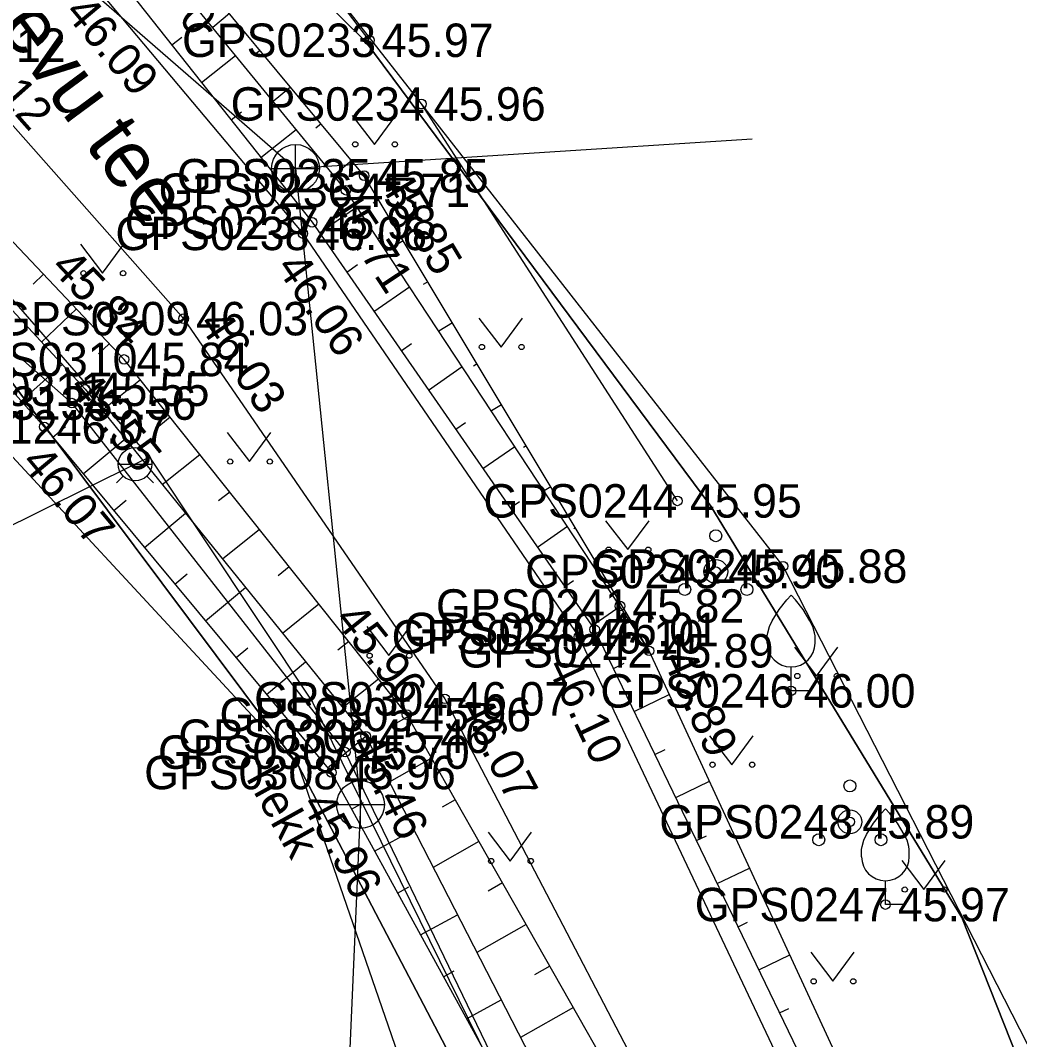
# Model space of a CAD drawing. Extents: x 551623 to 559850, y 6561220 to 6567135.
# Drawn here: x 557148.18 to 557169.09, y 6565410.11 to 6565431.43 of the extents above; entities that cross this region are included whole.
import ezdxf

# ---------------------------------------------------------------- set-up
doc = ezdxf.new("R2010")
doc.units = 0
for name, color, linetype in [('HALJASTUS', 7, 'Continuous'), ('KKAEV', 7, 'Continuous'), ('KORGUS-EH2000', 7, 'Continuous'), ('KTRASS', 7, 'Continuous'), ('MOOTKORG-EH2000', 7, 'Continuous'), ('MOOTMPUNKT', 7, 'Continuous'), ('MOOTNR', 7, 'Continuous'), ('MOOTPIIR', 7, 'Continuous'), ('PIIR', 7, 'Continuous'), ('PUU', 7, 'Continuous'), ('RELJEEF', 7, 'Continuous'), ('TEE', 7, 'Continuous'), ('VKAEV', 7, 'Continuous'), ('VTRASS', 7, 'Continuous')]:
    doc.layers.add(name, color=color, linetype=linetype)

msp = doc.modelspace()

# ---------------------------------------------------------------- linework, layer by layer
at = {"layer": 'HALJASTUS'}
for p, q in [((557155.48, 6565431.012), (557153.355, 6565433.79)), ((557161.928, 6565421.377), (557156.569, 6565429.679)), ((557155.124, 6565429.441), (557155.587, 6565428.835)), ((557155.587, 6565428.835), (557156.032, 6565429.441)), ((557149.436, 6565426.745), (557149.899, 6565426.139)), ((557149.899, 6565426.139), (557150.345, 6565426.745)), ((557157.775, 6565425.202), (557158.238, 6565424.596)), ((557158.238, 6565424.596), (557158.684, 6565425.202)), ((557152.507, 6565422.807), (557152.97, 6565422.2)), ((557152.97, 6565422.2), (557153.416, 6565422.807)), ((557160.426, 6565420.963), (557160.89, 6565420.357)), ((557160.89, 6565420.357), (557161.335, 6565420.963)), ((557155.425, 6565418.747), (557155.888, 6565418.14)), ((557155.888, 6565418.14), (557156.334, 6565418.747)), ((557164.375, 6565418.32), (557164.838, 6565417.714)), ((557164.838, 6565417.714), (557165.284, 6565418.32)), ((557162.601, 6565416.465), (557163.064, 6565415.858)), ((557163.064, 6565415.858), (557163.51, 6565416.465)), ((557157.967, 6565414.45), (557158.43, 6565413.844)), ((557158.43, 6565413.844), (557158.876, 6565414.45)), ((557166.623, 6565413.855), (557167.086, 6565413.248)), ((557167.086, 6565413.248), (557167.532, 6565413.855)), ((557164.717, 6565411.935), (557165.18, 6565411.328)), ((557165.18, 6565411.328), (557165.626, 6565411.935))]:
    msp.add_line(p, q, dxfattribs=at)
msp.add_lwpolyline([(557143.184, 6565427.481), (557143.953, 6565428.095), (557149.258, 6565423.423), (557154.977, 6565416.123), (557158.802, 6565408.194), (557156.675, 6565407.134)], dxfattribs=at)
for centre in [(557155.186, 6565428.835), (557156.015, 6565428.835), (557149.498, 6565426.139), (557150.327, 6565426.139), (557157.837, 6565424.596), (557158.666, 6565424.596), (557152.569, 6565422.2), (557153.398, 6565422.2), (557160.489, 6565420.357), (557161.318, 6565420.357), (557155.487, 6565418.14), (557156.316, 6565418.14), (557164.437, 6565417.714), (557165.266, 6565417.714), (557162.663, 6565415.858), (557163.492, 6565415.858), (557158.029, 6565413.844), (557158.858, 6565413.844), (557166.685, 6565413.248), (557167.514, 6565413.248), (557164.779, 6565411.328), (557165.608, 6565411.328)]:
    msp.add_circle(centre, 0.055, dxfattribs=at)
at = {"layer": 'KKAEV'}
for p, q in [((557153.936, 6565427.832), (557153.936, 6565428.832)), ((557153.436, 6565428.332), (557154.436, 6565428.332)), ((557155.296, 6565414.526), (557155.296, 6565415.526)), ((557154.796, 6565415.026), (557155.796, 6565415.026))]:
    msp.add_line(p, q, dxfattribs=at)
for centre in [(557153.936, 6565428.332), (557155.296, 6565415.026)]:
    msp.add_circle(centre, 0.5, dxfattribs=at)
at = {"layer": 'KORGUS-EH2000'}
for centre in [(557156.569, 6565429.679), (557155.373, 6565428.179), (557154.99, 6565427.875), (557154.088, 6565426.972), (557151.594, 6565425.189), (557150.349, 6565424.336), (557149.533, 6565423.711), (557148.677, 6565422.927), (557161.928, 6565421.377), (557164.138, 6565420.011), (557159.866, 6565418.534), (557161.336, 6565418.241), (557157.06, 6565417.237), (557156.265, 6565416.907), (557155.404, 6565416.455), (557154.688, 6565415.695)]:
    msp.add_circle(centre, 0.1, dxfattribs=at)
at = {"layer": 'KTRASS'}
for points in [[(557074.882, 6565496.793), (557106.57, 6565467.178), (557130.902, 6565448.345), (557153.936, 6565428.332), (557155.296, 6565415.026), (557154.654, 6565400.355)], [(557163.495, 6565428.943), (557153.936, 6565428.332)]]:
    msp.add_lwpolyline(points, dxfattribs=at)
at = {"layer": 'MOOTMPUNKT'}
for centre in [(557155.48, 6565431.012), (557156.569, 6565429.679), (557155.373, 6565428.179), (557154.99, 6565427.875), (557154.282, 6565427.204), (557154.088, 6565426.972), (557151.594, 6565425.189), (557150.349, 6565424.336), (557149.533, 6565423.711), (557149.258, 6565423.423), (557148.677, 6565422.927), (557161.928, 6565421.377), (557162.731, 6565419.899), (557164.138, 6565420.011), (557160.725, 6565419.178), (557160.195, 6565418.687), (557159.866, 6565418.534), (557161.336, 6565418.241), (557164.307, 6565417.403), (557157.06, 6565417.237), (557156.265, 6565416.907), (557155.404, 6565416.455), (557154.977, 6565416.123), (557154.688, 6565415.695), (557165.537, 6565414.665), (557166.281, 6565412.933)]:
    msp.add_circle(centre, 0.1, dxfattribs=at)
at = {"layer": 'MOOTPIIR'}
for points in [[(557206.461, 6565532.662), (557200.371, 6565502.865), (557198.257, 6565496.503), (557198.527, 6565494.563), (557197.535, 6565491.882), (557197.192, 6565489.109), (557190.52, 6565457.741), (557189.51, 6565454.355), (557189.178, 6565450.999), (557186.054, 6565437.844), (557182.027, 6565421.963), (557176.965, 6565404.502), (557174.658, 6565402.777), (557172.358, 6565402.388), (557169.574, 6565409.389), (557164.138, 6565420.011), (557156.569, 6565429.679), (557153.355, 6565433.79), (557146.523, 6565441.51), (557133.478, 6565450.891), (557123.745, 6565457.887), (557086.02, 6565487.88)], [(557083.68, 6565476.148), (557106.788, 6565458.587), (557127.204, 6565442.668), (557129.68, 6565440.157), (557133.054, 6565437.26), (557137.649, 6565432.941), (557138.081, 6565432.718), (557143.073, 6565427.619), (557153.99, 6565415.85), (557157.091, 6565406.886), (557158.082, 6565405.849), (557159.483, 6565401.681), (557163.488, 6565387.31), (557164.249, 6565385.957), (557167.544, 6565372.263)]]:
    msp.add_lwpolyline(points, dxfattribs=at)
at = {"layer": 'PIIR'}
msp.add_lwpolyline([(557086.02, 6565487.88), (557133.47, 6565450.53), (557145.33, 6565440.92), (557155.41, 6565430.98), (557162.63, 6565421.27), (557167.88, 6565412.66), (557172.3, 6565401.51), (557178.6, 6565401.44), (557169.97, 6565369.7), (557164.21, 6565393.33), (557161.2, 6565402.1), (557158.24, 6565407.74), (557153.99, 6565415.85), (557147.7, 6565424.25), (557138.51, 6565433.32), (557128.11, 6565441.77), (557080.53, 6565479.22)], dxfattribs=at)
for points in [[(557141.97, 6565474.84), (557191.37, 6565459.67), (557178.6, 6565401.44), (557172.3, 6565401.51), (557167.88, 6565412.66), (557162.63, 6565421.27), (557155.41, 6565430.98), (557145.33, 6565440.92), (557133.47, 6565450.53)], [(557128.11, 6565441.77), (557138.51, 6565433.32), (557147.7, 6565424.25), (557153.99, 6565415.85), (557158.24, 6565407.74), (557099.01, 6565376.8), (557080.13, 6565401.49)]]:
    msp.add_lwpolyline(points, close=True, dxfattribs=at)
at = {"layer": 'PUU'}
for p, q in [((557164.307, 6565417.403), (557164.307, 6565417.903)), ((557164.707, 6565417.403), (557164.307, 6565417.403)), ((557166.281, 6565412.933), (557166.281, 6565413.433)), ((557166.681, 6565412.933), (557166.281, 6565412.933))]:
    msp.add_line(p, q, dxfattribs=at)
for points in [[(557163.807, 6565418.403), (557163.807, 6565418.553), (557163.817, 6565418.618), (557163.852, 6565418.748), (557163.912, 6565418.868), (557164.057, 6565419.103), (557164.217, 6565419.308), (557164.307, 6565419.403)], [(557164.807, 6565418.403), (557164.807, 6565418.553), (557164.797, 6565418.618), (557164.762, 6565418.748), (557164.702, 6565418.868), (557164.557, 6565419.103), (557164.397, 6565419.308), (557164.307, 6565419.403)], [(557165.781, 6565413.933), (557165.781, 6565414.083), (557165.791, 6565414.148), (557165.826, 6565414.278), (557165.886, 6565414.398), (557166.031, 6565414.633), (557166.191, 6565414.838), (557166.281, 6565414.933)], [(557166.781, 6565413.933), (557166.781, 6565414.083), (557166.771, 6565414.148), (557166.736, 6565414.278), (557166.676, 6565414.398), (557166.531, 6565414.633), (557166.371, 6565414.838), (557166.281, 6565414.933)]]:
    msp.add_lwpolyline(points, dxfattribs=at)
for centre, radius in [((557162.731, 6565420.649), 0.125), ((557162.731, 6565419.899), 0.25), ((557162.081, 6565419.524), 0.125), ((557163.381, 6565419.524), 0.125), ((557165.537, 6565415.415), 0.125), ((557165.537, 6565414.665), 0.25), ((557164.887, 6565414.29), 0.125), ((557166.188, 6565414.29), 0.125)]:
    msp.add_circle(centre, radius, dxfattribs=at)
for centre in [(557164.307, 6565418.403), (557166.281, 6565413.933)]:
    msp.add_arc(centre, 0.5, 180, 0, dxfattribs=at)
at = {"layer": 'RELJEEF'}
for p, q in [((557152.553, 6565431.57), (557152.203, 6565431.279)), ((557151.35, 6565430.914), (557151.559, 6565431.08)), ((557151.97, 6565430.129), (557152.683, 6565430.693)), ((557153.193, 6565430.801), (557153.086, 6565430.712)), ((557153.832, 6565430.032), (557153.47, 6565429.731)), ((557152.59, 6565429.345), (557152.808, 6565429.517)), ((557154.472, 6565429.263), (557154.361, 6565429.172)), ((557153.21, 6565428.56), (557153.95, 6565429.145)), ((557155.111, 6565428.495), (557154.737, 6565428.184)), ((557153.83, 6565427.776), (557154.056, 6565427.955)), ((557155.677, 6565427.674), (557155.558, 6565427.602)), ((557154.437, 6565426.981), (557155.22, 6565427.526)), ((557156.191, 6565426.816), (557155.831, 6565426.6)), ((557155.007, 6565426.16), (557155.236, 6565426.319)), ((557148.662, 6565426.118), (557148.446, 6565425.912)), ((557156.706, 6565425.959), (557156.609, 6565425.9)), ((557155.577, 6565425.338), (557156.322, 6565425.855)), ((557149.35, 6565425.391), (557148.619, 6565424.699)), ((557157.22, 6565425.101), (557156.933, 6565424.929)), ((557150.038, 6565424.665), (557149.816, 6565424.455)), ((557156.147, 6565424.517), (557156.365, 6565424.668)), ((557148.198, 6565423.466), (557149.056, 6565424.227)), ((557156.718, 6565423.696), (557157.423, 6565424.185)), ((557157.735, 6565424.243), (557157.659, 6565424.198)), ((557150.69, 6565423.909), (557149.889, 6565423.271)), ((557158.249, 6565423.386), (557158.035, 6565423.258)), ((557151.313, 6565423.126), (557151.074, 6565422.936)), ((557157.288, 6565422.874), (557157.494, 6565423.017)), ((557148.855, 6565422.712), (557149.122, 6565422.934)), ((557149.495, 6565421.943), (557150.373, 6565422.673)), ((557151.936, 6565422.344), (557151.147, 6565421.716)), ((557157.858, 6565422.053), (557158.525, 6565422.515)), ((557158.763, 6565422.528), (557158.71, 6565422.496)), ((557152.559, 6565421.562), (557152.324, 6565421.375)), ((557159.278, 6565421.671), (557159.137, 6565421.586)), ((557150.134, 6565421.174), (557150.394, 6565421.391)), ((557158.428, 6565421.231), (557158.622, 6565421.366)), ((557150.773, 6565420.405), (557151.631, 6565421.118)), ((557158.999, 6565420.41), (557159.626, 6565420.845)), ((557153.182, 6565420.779), (557152.405, 6565420.161)), ((557159.792, 6565420.813), (557159.761, 6565420.795)), ((557153.804, 6565419.997), (557153.573, 6565419.813)), ((557151.412, 6565419.636), (557151.667, 6565419.848)), ((557160.307, 6565419.956), (557160.239, 6565419.915)), ((557152.051, 6565418.867), (557152.889, 6565419.563)), ((557159.569, 6565419.588), (557159.751, 6565419.715)), ((557154.427, 6565419.215), (557153.663, 6565418.606)), ((557160.139, 6565418.767), (557160.727, 6565419.175)), ((557160.821, 6565419.098), (557160.812, 6565419.093)), ((557152.691, 6565418.098), (557152.939, 6565418.305)), ((557155.05, 6565418.433), (557154.823, 6565418.252)), ((557153.33, 6565417.329), (557154.147, 6565418.008)), ((557160.587, 6565417.874), (557160.812, 6565417.983)), ((557155.673, 6565417.65), (557154.921, 6565417.051)), ((557161.022, 6565416.974), (557161.758, 6565417.329)), ((557156.29, 6565416.864), (557156.035, 6565416.719)), ((557153.969, 6565416.56), (557154.211, 6565416.761)), ((557154.608, 6565415.791), (557155.405, 6565416.453)), ((557161.457, 6565416.073), (557161.673, 6565416.177)), ((557156.784, 6565415.995), (557155.899, 6565415.491)), ((557161.892, 6565415.173), (557162.598, 6565415.513)), ((557157.279, 6565415.125), (557157.002, 6565414.968)), ((557155.109, 6565414.928), (557155.362, 6565415.066)), ((557155.59, 6565414.051), (557156.408, 6565414.5)), ((557157.773, 6565414.256), (557156.814, 6565413.711)), ((557162.327, 6565414.272), (557162.534, 6565414.372)), ((557162.762, 6565413.372), (557163.438, 6565413.698)), ((557158.268, 6565413.387), (557157.969, 6565413.217)), ((557156.071, 6565413.174), (557156.309, 6565413.305)), ((557156.552, 6565412.298), (557157.323, 6565412.721)), ((557163.197, 6565412.471), (557163.395, 6565412.567)), ((557158.762, 6565412.518), (557157.729, 6565411.93)), ((557163.632, 6565411.571), (557164.278, 6565411.883)), ((557157.033, 6565411.421), (557157.257, 6565411.544)), ((557159.256, 6565411.648), (557158.935, 6565411.466)), ((557157.513, 6565410.544), (557158.237, 6565410.941)), ((557159.751, 6565410.779), (557158.644, 6565410.15)), ((557164.067, 6565410.67), (557164.256, 6565410.762))]:
    msp.add_line(p, q, dxfattribs=at)
for points in [[(557175.242, 6565389.137), (557174.376, 6565389.864), (557170.583, 6565396.78), (557166.511, 6565407.059), (557161.336, 6565418.241), (557160.725, 6565419.178), (557154.99, 6565427.875), (557150.621, 6565433.211), (557143.16, 6565440.757), (557136.092, 6565446.457), (557133.064, 6565447.94), (557126.752, 6565452.556), (557125.152, 6565453.418)], [(557125.152, 6565453.418), (557125.947, 6565452.118), (557132.596, 6565447.038), (557142.519, 6565439.967), (557149.918, 6565432.725), (557154.282, 6565427.204), (557160.195, 6565418.687), (557165.985, 6565406.698), (557170.639, 6565395.65), (557173.834, 6565389.585), (557174.998, 6565388.284), (557175.872, 6565387.689), (557177.049, 6565387.635), (557178.36, 6565388.371), (557179.653, 6565389.884), (557183.254, 6565406.627), (557187.079, 6565423.683), (557189.824, 6565436.727), (557192.268, 6565448.585), (557190.487, 6565450.1)], [(557161.336, 6565418.241), (557155.373, 6565428.179), (557150.801, 6565433.676), (557143.453, 6565441.208), (557137.255, 6565446.188), (557136.092, 6565446.457)], [(557168.845, 6565388.684), (557168.904, 6565389.41), (557164.025, 6565401.568), (557161.386, 6565407.904), (557156.265, 6565416.907), (557150.349, 6565424.336), (557145.596, 6565429.355)], [(557145.029, 6565428.582), (557149.533, 6565423.711), (557155.404, 6565416.455), (557160.051, 6565407.411)], [(557144.215, 6565427.953), (557148.677, 6565422.927), (557154.688, 6565415.695), (557158.802, 6565408.194), (557157.091, 6565406.886)]]:
    msp.add_lwpolyline(points, dxfattribs=at)
at = {"layer": 'TEE'}
for points in [[(557096.654, 6565474.678), (557112.059, 6565462.242), (557122.321, 6565454.405), (557132.372, 6565446.642), (557141.846, 6565439.442), (557149.584, 6565432.342), (557154.088, 6565426.972), (557159.866, 6565418.534), (557165.551, 6565406.519), (557170.276, 6565395.431), (557172.192, 6565391.611), (557173.466, 6565389.755), (557175.4, 6565387.705), (557176.732, 6565386.4), (557178.242, 6565386.456), (557179.574, 6565387.317), (557180.086, 6565389.52), (557183.949, 6565406.402), (557187.711, 6565423.596), (557190.608, 6565436.491), (557193.198, 6565447.833), (557192.45, 6565448.786)], [(557144.791, 6565429.513), (557145.16, 6565429.837), (557145.495, 6565430.605), (557146.525, 6565430.909), (557151.594, 6565425.189), (557157.06, 6565417.237), (557161.835, 6565408.091), (557162.808, 6565405.636), (557164.43, 6565401.783), (557169.329, 6565389.362), (557168.924, 6565388.067), (557173.251, 6565380.787)]]:
    msp.add_lwpolyline(points, dxfattribs=at)
at = {"layer": 'VKAEV'}
for p, q in [((557150.227, 6565422.144), (557150.927, 6565422.144)), ((557150.33, 6565421.897), (557150.19, 6565421.757)), ((557150.825, 6565421.897), (557150.964, 6565421.757))]:
    msp.add_line(p, q, dxfattribs=at)
msp.add_circle((557150.577, 6565422.144), 0.35, dxfattribs=at)
at = {"layer": 'VTRASS'}
for points in [[(557074.832, 6565487.185), (557086.837, 6565478.124), (557098.322, 6565467.615), (557113.182, 6565455.735), (557132.832, 6565440.255), (557143.572, 6565430.685), (557150.882, 6565422.295), (557154.292, 6565417.165), (557161.032, 6565403.465), (557169.662, 6565382.045), (557172.292, 6565370.285), (557172.182, 6565358.175), (557171.032, 6565351.615), (557169.532, 6565344.075), (557162.002, 6565307.055), (557155.322, 6565276.245), (557152.172, 6565261.595), (557151.382, 6565257.755)], [(557150.882, 6565422.295), (557150.577, 6565422.144), (557147.664, 6565420.705)]]:
    msp.add_lwpolyline(points, dxfattribs=at)

# ---------------------------------------------------------------- texts
at = {"layer": 'HALJASTUS'}
msp.add_text('hekk', height=0.7, rotation=298.9938, dxfattribs=at).set_placement((557152.894, 6565415.576))
at = {"layer": 'KORGUS-EH2000'}
for s, rotation, p in [(' 45.90', 309.3101, (557150.147, 6565433.07)), (' 46.09', 309.9935, (557148.913, 6565431.779)), (' 46.12', 311.5523, (557146.656, 6565431.025)), (' 45.85', 300.959, (557155.523, 6565428.269)), (' 45.71', 303.4037, (557154.42, 6565427.835)), (' 45.84', 313.4419, (557148.608, 6565426.424)), (' 46.06', 304.3993, (557153.366, 6565426.478)), (' 46.03', 304.5045, (557151.738, 6565425.288)), (' 45.55', 308.975, (557149.008, 6565423.941)), (' 46.07', 309.7349, (557148.004, 6565422.368)), (' 45.96', 308.5307, (557154.568, 6565419.091)), (' 45.89', 294.8356, (557161.494, 6565418.314)), (' 46.10', 295.3232, (557159.075, 6565418.16)), (' 46.07', 297.5672, (557157.215, 6565417.318)), (' 45.46', 297.1998, (557154.941, 6565416.541)), (' 45.96', 298.7424, (557153.921, 6565415.274))]:
    msp.add_text(s, height=0.7, rotation=rotation, dxfattribs=at).set_placement(p)
for s, p in [(' 45.96', (557156.569, 6565429.329)), (' 45.95', (557161.928, 6565421.027)), (' 45.88', (557164.138, 6565419.661))]:
    msp.add_text(s, height=0.7, dxfattribs=at).set_placement(p)
at = {"layer": 'MOOTKORG-EH2000'}
for s, p in [(' 45.97', (557155.48, 6565430.662)), (' 46.12', (557146.525, 6565430.559)), (' 45.96', (557156.569, 6565429.329)), (' 45.85', (557155.373, 6565427.829)), (' 45.71', (557154.99, 6565427.525)), (' 45.98', (557154.282, 6565426.854)), (' 46.06', (557154.088, 6565426.622)), (' 46.03', (557151.594, 6565424.839)), (' 45.84', (557150.349, 6565423.986)), (' 45.55', (557149.533, 6565423.361)), (' 45.56', (557149.258, 6565423.073)), (' 46.07', (557148.677, 6565422.577)), (' 45.95', (557161.928, 6565421.027)), (' 45.90', (557162.731, 6565419.549)), (' 45.88', (557164.138, 6565419.661)), (' 45.82', (557160.725, 6565418.828)), (' 46.01', (557160.195, 6565418.337)), (' 46.10', (557159.866, 6565418.184)), (' 45.89', (557161.336, 6565417.891)), (' 46.00', (557164.307, 6565417.053)), (' 46.07', (557157.06, 6565416.887)), (' 45.96', (557156.265, 6565416.557)), (' 45.46', (557155.404, 6565416.105)), (' 45.70', (557154.977, 6565415.772)), (' 45.96', (557154.688, 6565415.345)), (' 45.89', (557165.537, 6565414.315)), (' 45.97', (557166.281, 6565412.583))]:
    msp.add_text(s, height=0.7, dxfattribs=at).set_placement(p)
at = {"layer": 'MOOTNR'}
for s, p in [('GPS0233 ', (557151.561, 6565430.662)), ('GPS0234 ', (557152.579, 6565429.329)), ('GPS0235 ', (557151.454, 6565427.829)), ('GPS0236 ', (557151.07, 6565427.525)), ('GPS0237 ', (557150.362, 6565426.854)), ('GPS0238 ', (557150.168, 6565426.622)), ('GPS0309 ', (557147.674, 6565424.839)), ('GPS0310 ', (557146.57, 6565423.986)), ('GPS0311 ', (557145.893, 6565423.361)), ('GPS0313 ', (557145.479, 6565423.073)), ('GPS0312 ', (557144.897, 6565422.577)), ('GPS0244 ', (557157.869, 6565421.027)), ('GPS0243 ', (557158.741, 6565419.549)), ('GPS0245 ', (557160.148, 6565419.661)), ('GPS0241 ', (557156.875, 6565418.828)), ('GPS0240 ', (557156.205, 6565418.337)), ('GPS0239 ', (557155.946, 6565418.184)), ('GPS0242 ', (557157.346, 6565417.891)), ('GPS0246 ', (557160.317, 6565417.053)), ('GPS0304 ', (557153.07, 6565416.887)), ('GPS0305 ', (557152.345, 6565416.557)), ('GPS0306 ', (557151.484, 6565416.105)), ('GPS0307 ', (557151.058, 6565415.772)), ('GPS0308 ', (557150.769, 6565415.345)), ('GPS0248 ', (557161.548, 6565414.315)), ('GPS0247 ', (557162.291, 6565412.583))]:
    msp.add_text(s, height=0.7, dxfattribs=at).set_placement(p)
at = {"layer": 'TEE'}
msp.add_text('Kaevu tee', height=1.2, rotation=306.4604, dxfattribs=at).set_placement((557146.539, 6565432.865))

doc.saveas('drawing.dxf')
